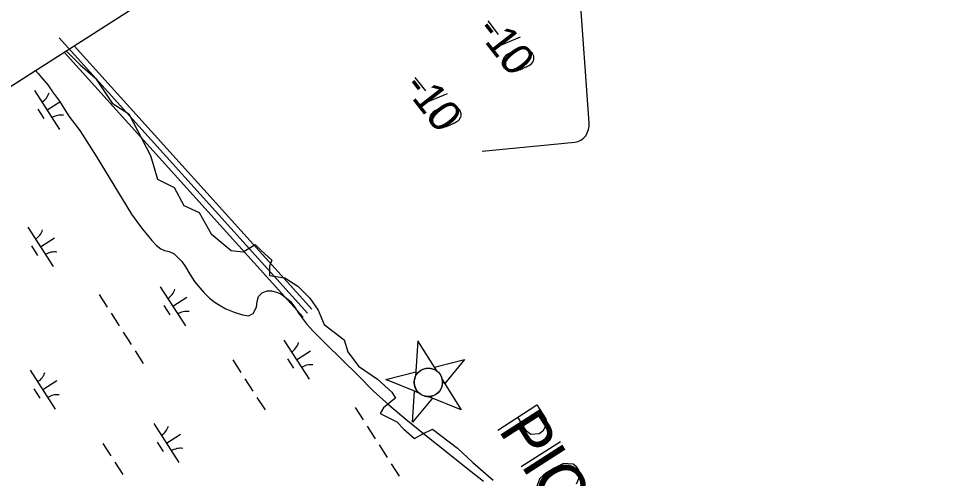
# Model space of a CAD drawing. Extents: x 3962991 to 3983549, y 181631 to 204078.
# Drawn here: x 3968182 to 3969173, y 197600 to 198095 of the extents above; entities that cross this region are included whole.
import ezdxf

# ---------------------------------------------------------------- set-up
doc = ezdxf.new("R2010")
doc.units = 0
for name, color, linetype in [('V-ANNO-MASK', 7, 'Continuous'), ('V-ANNO-MASK2', 7, 'Continuous'), ('V-CHAN-NAID', 7, 'Continuous'), ('V-GRID-FRAM', 7, 'Continuous'), ('V-RIVR-EDGE', 7, 'Continuous'), ('V-RIVR-IDEN', 7, 'Continuous'), ('V-RIVR-RANG', 7, 'Continuous'), ('V-TOPO-MINR', 7, 'Continuous'), ('V-WETL-SWMP', 7, 'Continuous')]:
    doc.layers.add(name, color=color, linetype=linetype)

msp = doc.modelspace()

# ---------------------------------------------------------------- linework, layer by layer
at = {"layer": 'V-ANNO-MASK2'}
for p, q in [((3968686.96, 198092.28), (3968698.29, 198077.69)), ((3968721.76, 198074.55), (3968689.8, 198061.09)), ((3968608.61, 198031.44), (3968619.93, 198016.86)), ((3968643.41, 198013.71), (3968611.45, 198000.25)), ((3968723.1, 197612.45), (3968765.17, 197639.47))]:
    msp.add_line(p, q, dxfattribs=at)
for points in [[(3968735.35, 198057.05), (3968735.03, 198057.47), (3968733.85, 198058.55), (3968733, 198059.23), (3968732.3, 198059.69), (3968731.08, 198060.41), (3968729.48, 198061.17), (3968728.05, 198061.73), (3968726.4, 198062.12), (3968725.09, 198062.1), (3968723.56, 198061.92), (3968722.03, 198061.73), (3968720.3, 198061.39), (3968719.14, 198061.16), (3968717.57, 198060.6), (3968715, 198059.61), (3968711.39, 198057.81), (3968708.56, 198056.29), (3968706.27, 198054.51), (3968704.77, 198053), (3968703.54, 198050.71), (3968702.98, 198049.28), (3968702.54, 198047.27), (3968702.68, 198045.37), (3968702.95, 198044.58), (3968703.72, 198043.17), (3968704.52, 198042.13), (3968706.03, 198040.62), (3968707.58, 198039.49), (3968709.01, 198038.93), (3968711.18, 198038.28), (3968712.29, 198038.14), (3968713.78, 198037.96), (3968715.09, 198037.98), (3968716.04, 198038.05), (3968717.41, 198038.44), (3968717.99, 198038.56), (3968719.35, 198038.95), (3968720.93, 198039.5), (3968722.5, 198040.06), (3968723.49, 198040.49), (3968724.28, 198040.77), (3968725.28, 198041.21), (3968727.47, 198042.25), (3968728.68, 198042.85), (3968729.88, 198043.45), (3968731.5, 198044.37), (3968733.54, 198045.62), (3968734.16, 198046.11), (3968734.84, 198046.96), (3968735.51, 198047.82), (3968736.27, 198049.41), (3968736.62, 198050.69), (3968736.76, 198051.8), (3968736.74, 198053.11), (3968736.51, 198054.27), (3968736.23, 198055.06), (3968735.95, 198055.85), (3968735.35, 198057.05)], [(3968657, 197996.21), (3968656.67, 197996.63), (3968655.5, 197997.72), (3968654.64, 197998.39), (3968653.95, 197998.85), (3968652.72, 197999.57), (3968651.13, 198000.34), (3968649.69, 198000.89), (3968648.05, 198001.29), (3968646.73, 198001.26), (3968645.2, 198001.08), (3968643.68, 198000.9), (3968641.94, 198000.55), (3968640.78, 198000.32), (3968639.21, 197999.77), (3968636.64, 197998.77), (3968633.03, 197996.97), (3968630.21, 197995.45), (3968627.92, 197993.67), (3968626.41, 197992.17), (3968625.18, 197989.88), (3968624.63, 197988.44), (3968624.18, 197986.43), (3968624.32, 197984.53), (3968624.6, 197983.75), (3968625.36, 197982.34), (3968626.17, 197981.29), (3968627.67, 197979.79), (3968629.22, 197978.65), (3968630.65, 197978.1), (3968632.83, 197977.45), (3968633.94, 197977.31), (3968635.42, 197977.12), (3968636.74, 197977.14), (3968637.69, 197977.21), (3968639.05, 197977.6), (3968639.63, 197977.72), (3968641, 197978.11), (3968642.57, 197978.67), (3968644.14, 197979.22), (3968645.14, 197979.66), (3968645.93, 197979.93), (3968646.92, 197980.37), (3968649.12, 197981.41), (3968650.32, 197982.01), (3968651.53, 197982.61), (3968653.15, 197983.54), (3968655.18, 197984.78), (3968655.81, 197985.27), (3968656.48, 197986.13), (3968657.15, 197986.98), (3968657.92, 197988.58), (3968658.26, 197989.85), (3968658.4, 197990.96), (3968658.38, 197992.28), (3968658.15, 197993.43), (3968657.88, 197994.22), (3968657.6, 197995.01), (3968657, 197996.21)], [(3968697.83, 197651.81), (3968739.9, 197678.83), (3968749.45, 197663.96), (3968750.6, 197658.52), (3968746.41, 197650.48), (3968742.43, 197647.92), (3968733.56, 197647.17), (3968728.91, 197650.77), (3968719.36, 197665.64)], [(3968782.72, 197593.92), (3968786.68, 197603.05), (3968785.01, 197608.57), (3968782.95, 197611.77), (3968778.82, 197615.29), (3968768.68, 197615.78), (3968758.66, 197610.99), (3968753.69, 197607.8), (3968750.37, 197605.68), (3968747.58, 197603.47), (3968742.84, 197599.19), (3968739.4, 197589.98), (3968740.88, 197584.76), (3968742.56, 197582.13), (3968747.07, 197578.03), (3968756.88, 197577.33)]]:
    msp.add_lwpolyline(points, dxfattribs=at)
at = {"layer": 'V-CHAN-NAID'}
for points in [[(3968632.22, 197715.5), (3968611.83, 197747.86), (3968609.31, 197709.69), (3968609.81, 197710.68), (3968610.28, 197711.46), (3968610.89, 197712.34), (3968611.57, 197713.18), (3968612.02, 197713.69), (3968612.61, 197714.28), (3968613.15, 197714.78), (3968613.78, 197715.29), (3968614.48, 197715.8), (3968615.14, 197716.23), (3968616.04, 197716.74), (3968616.77, 197717.1), (3968617.81, 197717.53), (3968618.75, 197717.85), (3968619.7, 197718.1), (3968620.59, 197718.28), (3968621.45, 197718.4), (3968622.32, 197718.47), (3968623.34, 197718.49), (3968624.23, 197718.46), (3968625.04, 197718.38), (3968625.79, 197718.26), (3968626.7, 197718.07), (3968627.39, 197717.89), (3968628.45, 197717.54), (3968629.14, 197717.27), (3968630.04, 197716.85), (3968630.91, 197716.37), (3968631.59, 197715.95)], [(3968632.22, 197715.5), (3968629.67, 197719.56), (3968662.1, 197727.77), (3968640.69, 197702.06), (3968638.14, 197706.12), (3968637.95, 197706.94), (3968637.65, 197707.99), (3968637.29, 197708.97), (3968636.87, 197709.91), (3968636.6, 197710.43), (3968636.22, 197711.1), (3968635.76, 197711.82), (3968635.36, 197712.38), (3968634.76, 197713.13), (3968634.3, 197713.65), (3968633.66, 197714.3), (3968633.07, 197714.83), (3968632.65, 197715.17)], [(3968612.71, 197692.07), (3968577.2, 197706.26), (3968609.63, 197714.48), (3968609.31, 197709.69), (3968609.08, 197709.17), (3968608.67, 197708.08), (3968608.4, 197707.19), (3968608.16, 197706.17), (3968608.01, 197705.25), (3968607.91, 197704.32), (3968607.87, 197703.47), (3968607.89, 197702.48), (3968607.97, 197701.51), (3968608.11, 197700.54), (3968608.26, 197699.78), (3968608.48, 197698.95), (3968608.84, 197697.86), (3968609.14, 197697.14), (3968609.57, 197696.22), (3968609.94, 197695.54), (3968610.44, 197694.75), (3968610.92, 197694.06), (3968611.46, 197693.39), (3968612.1, 197692.67)], [(3968638.14, 197706.12), (3968658.53, 197673.76), (3968623.01, 197687.95), (3968623.88, 197687.97), (3968624.92, 197688.06), (3968625.78, 197688.18), (3968626.81, 197688.4), (3968627.7, 197688.65), (3968628.5, 197688.93), (3968629.45, 197689.32), (3968630.16, 197689.66), (3968631.12, 197690.2), (3968631.98, 197690.77), (3968632.87, 197691.45), (3968633.53, 197692.04), (3968634.34, 197692.84), (3968635.07, 197693.69), (3968635.7, 197694.54), (3968636.14, 197695.2), (3968636.67, 197696.14), (3968637.11, 197697.06), (3968637.5, 197698.03), (3968637.81, 197698.97), (3968638.04, 197699.87), (3968638.25, 197700.98), (3968638.37, 197702.09), (3968638.41, 197703.12), (3968638.38, 197704.22), (3968638.3, 197705.04)], [(3968623.01, 197687.95), (3968627.46, 197686.18), (3968606.06, 197660.47), (3968608.26, 197693.85), (3968612.71, 197692.07), (3968613.36, 197691.5), (3968614.03, 197690.97), (3968615, 197690.31), (3968615.84, 197689.81), (3968616.81, 197689.33), (3968617.79, 197688.92), (3968618.73, 197688.6), (3968619.57, 197688.38), (3968620.54, 197688.18), (3968621.46, 197688.05), (3968622.38, 197687.97)]]:
    msp.add_lwpolyline(points, close=True, dxfattribs=at)
msp.add_circle((3968623.14, 197703.22), 15.27, dxfattribs=at)
at = {"layer": 'V-GRID-FRAM'}
msp.add_lwpolyline([(3973881.07, 201670.74), (3982001.83, 189003.7), (3974929.17, 184418.27), (3966825.38, 197159.8), (3973881.07, 201670.74)], dxfattribs=at)
at = {"layer": 'V-RIVR-EDGE'}
msp.add_lwpolyline([(3968233.24, 198059.89), (3968248.37, 198044.75), (3968265.02, 198030.67), (3968282.95, 198003.77), (3968300.88, 197992.25), (3968323.93, 197947.42), (3968331.62, 197921.81), (3968349.54, 197912.85), (3968359.79, 197893.64), (3968376.44, 197885.95), (3968389.24, 197862.9), (3968411.01, 197844.97), (3968423.82, 197843.69), (3968436.63, 197851.38), (3968443.03, 197844.97), (3968454.56, 197834.73), (3968452, 197828.32), (3968452, 197818.08), (3968468.64, 197815.52), (3968482.73, 197806.55), (3968495.54, 197793.75), (3968504.5, 197780.94), (3968510.9, 197765.57), (3968532.68, 197748.92), (3968536.52, 197736.12), (3968548.04, 197720.75), (3968568.53, 197706.66), (3968583.9, 197692.58), (3968587.74, 197686.17), (3968581.34, 197681.05), (3968574.94, 197675.93), (3968571.09, 197669.53), (3968589.02, 197660.56), (3968596.71, 197652.88), (3968608.23, 197642.63), (3968617.2, 197647.75), (3968627.44, 197652.88), (3968654.34, 197632.39), (3968670.98, 197617.02), (3968692.76, 197597.81)], dxfattribs=at)
at = {"layer": 'V-RIVR-IDEN'}
for points in [[(3968225.77, 198074.02), (3968492.93, 197777.67)], [(3968241.92, 198065.44), (3968497.57, 197781.85)], [(3968231.24, 198058.62), (3968488.29, 197773.48)]]:
    msp.add_lwpolyline(points, dxfattribs=at)
at = {"layer": 'V-TOPO-MINR'}
msp.add_lwpolyline([(3968680.92, 197951.96), (3968780.75, 197961.53), (3968784.23, 197962.36), (3968787.4, 197963.72), (3968790.1, 197965.87), (3968792.47, 197968.56), (3968794.19, 197971.81), (3968795.45, 197975.18), (3968796.02, 197978.73), (3968796.13, 197982.41), (3968785.83, 198127.63), (3968683.32, 198321.46), (3968672.77, 198340.9)], dxfattribs=at)
at = {"layer": 'V-WETL-SWMP'}
for p, q in [((3967121.88, 197349.36), (3968200.25, 198038.8)), ((3968200.25, 198038.8), (3968203.29, 198035.64)), ((3968203.29, 198035.64), (3968206.71, 198031.3)), ((3968206.71, 198031.3), (3968213.55, 198023.4)), ((3968213.55, 198023.4), (3968218.46, 198015.92)), ((3968199.22, 198017.42), (3968226.21, 197975.33)), ((3968218.46, 198015.92), (3968226.03, 198005.67)), ((3968212.71, 197996.37), (3968226.37, 198005.13)), ((3968226.03, 198005.67), (3968236.21, 197989.53)), ((3968202.98, 197997.26), (3968209.46, 197987.16)), ((3968236.21, 197989.53), (3968247.96, 197974.15)), ((3968247.96, 197974.15), (3968265.69, 197946.6)), ((3968265.69, 197946.6), (3968303.74, 197884.07)), ((3968303.74, 197884.07), (3968309.31, 197876.43)), ((3968309.31, 197876.43), (3968315.65, 197868.11)), ((3968192.21, 197870.1), (3968219.2, 197828.01)), ((3968315.65, 197868.11), (3968320.81, 197861.67)), ((3968320.81, 197861.67), (3968325.55, 197855.75)), ((3968205.71, 197849.06), (3968220.86, 197858.77)), ((3968325.55, 197855.75), (3968330.04, 197850.94)), ((3968195.97, 197849.94), (3968202.45, 197839.84)), ((3968330.04, 197850.94), (3968335.38, 197846.89)), ((3968335.38, 197846.89), (3968339.3, 197845.24)), ((3968339.3, 197845.24), (3968344.23, 197843.84)), ((3968344.23, 197843.84), (3968349.42, 197841.33)), ((3968349.42, 197841.33), (3968353.49, 197837.63)), ((3968353.49, 197837.63), (3968357.64, 197833.25)), ((3968357.64, 197833.25), (3968361.7, 197827.67)), ((3968361.7, 197827.67), (3968366.5, 197819.79)), ((3968366.5, 197819.79), (3968371.57, 197811.82)), ((3968334.66, 197806.15), (3968361.65, 197764.06)), ((3968371.57, 197811.82), (3968377.06, 197805.04)), ((3968377.06, 197805.04), (3968381.55, 197799.71)), ((3968268.78, 197797.68), (3968277.42, 197784.21)), ((3968348.15, 197785.11), (3968363.31, 197794.82)), ((3968381.55, 197799.71), (3968387.48, 197793.95)), ((3968387.48, 197793.95), (3968393.85, 197789.21)), ((3968438.74, 197790.26), (3968440.14, 197795.45)), ((3968440.14, 197795.45), (3968444.43, 197799.43)), ((3968444.43, 197799.43), (3968449.74, 197801.53)), ((3968449.74, 197801.53), (3968454.18, 197801.67)), ((3968454.18, 197801.67), (3968459.8, 197800.18)), ((3968459.8, 197800.18), (3968464.22, 197798.35)), ((3968464.22, 197798.35), (3968469.15, 197794.9)), ((3968469.15, 197794.9), (3968472.29, 197792.49)), ((3968472.29, 197792.49), (3968474.75, 197790.26)), ((3968338.42, 197785.99), (3968344.9, 197775.89)), ((3968393.85, 197789.21), (3968399.2, 197785.93)), ((3968399.2, 197785.93), (3968405.06, 197782.39)), ((3968405.06, 197782.39), (3968414.17, 197778.83)), ((3968434.72, 197777.4), (3968438.1, 197784.2)), ((3968438.1, 197784.2), (3968438.74, 197790.26)), ((3968474.75, 197790.26), (3968477.37, 197787.08)), ((3968477.37, 197787.08), (3968480.58, 197782.53)), ((3968480.58, 197782.53), (3968483.53, 197777.82)), ((3968281.73, 197777.47), (3968290.37, 197764)), ((3968414.17, 197778.83), (3968423.1, 197775.78)), ((3968423.1, 197775.78), (3968429.41, 197774.62)), ((3968429.41, 197774.62), (3968434.72, 197777.4)), ((3968483.53, 197777.82), (3968491.98, 197766.15)), ((3968491.98, 197766.15), (3968499.32, 197758.38)), ((3968294.69, 197757.27), (3968303.32, 197743.8)), ((3968499.32, 197758.38), (3968512.78, 197744.64)), ((3968467.69, 197748.61), (3968494.67, 197706.52)), ((3968512.78, 197744.64), (3968547.63, 197710.59)), ((3968307.64, 197737.07), (3968316.28, 197723.6)), ((3968481.18, 197727.56), (3968496.33, 197737.28)), ((3968412.78, 197727.31), (3968421.42, 197713.84)), ((3968471.45, 197728.45), (3968477.92, 197718.35)), ((3968194.63, 197716.38), (3968221.62, 197674.29)), ((3968208.12, 197695.33), (3968223.28, 197705.05)), ((3968425.73, 197707.11), (3968434.37, 197693.64)), ((3968547.63, 197710.59), (3968564.14, 197693.86)), ((3968198.39, 197696.22), (3968204.87, 197686.12)), ((3968564.14, 197693.86), (3968580.63, 197678.94)), ((3968438.69, 197686.91), (3968447.32, 197673.44)), ((3968544.26, 197676.19), (3968552.89, 197662.72)), ((3968580.63, 197678.94), (3968598.95, 197663.44)), ((3968598.95, 197663.44), (3968619.69, 197646.76)), ((3968327.65, 197658.84), (3968354.64, 197616.75)), ((3968557.21, 197655.98), (3968565.84, 197642.51)), ((3968341.15, 197637.79), (3968356.3, 197647.51)), ((3968619.69, 197646.76), (3968642.26, 197628.89)), ((3968272.75, 197637.54), (3968281.38, 197624.07)), ((3968331.41, 197638.68), (3968337.89, 197628.58)), ((3968570.16, 197635.78), (3968578.8, 197622.31)), ((3968642.26, 197628.89), (3968664.23, 197611.02)), ((3968285.7, 197617.34), (3968294.34, 197603.87)), ((3968583.11, 197615.57), (3968591.75, 197602.1)), ((3968664.23, 197611.02), (3968682.53, 197596.72))]:
    msp.add_line(p, q, dxfattribs=at)
for centre, start, end in [((3968198.01, 198019.75), 301.89187, 343.43553), ((3968227.82, 197973.25), 81.89186, 123.43552), ((3968191, 197872.44), 301.89187, 343.43553), ((3968220.81, 197825.93), 81.89186, 123.43552), ((3968333.45, 197808.49), 301.89187, 343.43553), ((3968363.26, 197761.98), 81.89186, 123.43552), ((3968466.47, 197750.95), 301.89187, 343.43553), ((3968193.42, 197718.71), 301.89187, 343.43553), ((3968496.29, 197704.44), 81.89186, 123.43552), ((3968223.23, 197672.21), 81.89186, 123.43552), ((3968326.44, 197661.17), 301.89187, 343.43553), ((3968356.25, 197614.67), 81.89186, 123.43552)]:
    msp.add_arc(centre, 17.62, start, end, dxfattribs=at)

# ---------------------------------------------------------------- texts
at = {"layer": 'V-ANNO-MASK'}
for s, height, rotation, p in [('-10', 33.5, 307.82564, (3968673.63, 198081.93)), ('-10', 33.5, 307.82564, (3968595.27, 198021.09)), ('PICAYUNE BAYOU "7"', 50, 302.70241, (3968697.83, 197651.81))]:
    msp.add_text(s, height=height, rotation=rotation, dxfattribs=at).set_placement(p)
at = {"layer": 'V-CHAN-NAID'}
msp.add_text('PICAYUNE BAYOU "7"', height=50, rotation=302.70241, dxfattribs=at).set_placement((3968697.83, 197651.81))
at = {"layer": 'V-RIVR-RANG'}
for p in [(3968673.63, 198081.93), (3968595.27, 198021.09)]:
    msp.add_text('-10', height=33.5, rotation=307.82564, dxfattribs=at).set_placement(p)

doc.saveas('drawing.dxf')
